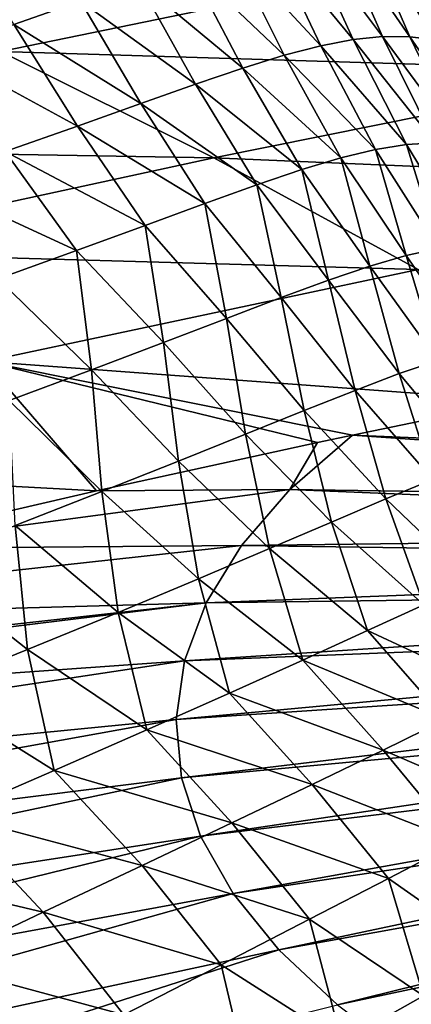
# Model space of a CAD drawing. Header units: metres. Extents: x -90 to 304, y -90 to 74.
# Tile 365 of 570: x 223.36 to 226.14, y 21.4 to 28.39. Entities that reach past the tile are written whole.
import ezdxf

# ---------------------------------------------------------------- set-up
doc = ezdxf.new("R2010")
doc.units = ezdxf.units.M
doc.layers.add('solid_21662050_350', color=7, linetype='CONTINUOUS')

msp = doc.modelspace()

# ---------------------------------------------------------------- linework, layer by layer
at = {"layer": 'solid_21662050_350'}
for points in [[(222.896423, 29.090549, 107.110992), (223.790024, 28.52146, 104.320755), (223.318604, 28.35771, 106.922256)], [(225.134354, 28.966846, 91.995552), (225.373947, 29.021746, 88.425949), (225.726227, 28.250465, 88.349785)], [(225.373947, 29.021746, 88.425949), (225.589188, 29.054291, 84.670433), (225.934662, 28.271284, 84.618454)], [(225.373947, 29.021746, 88.425949), (225.934662, 28.271284, 84.618454), (225.726227, 28.250465, 88.349785)], [(225.589188, 29.054291, 84.670433), (225.786865, 29.065079, 80.737076), (226.128311, 28.269873, 80.706001)], [(225.589188, 29.054291, 84.670433), (226.128311, 28.269873, 80.706001), (225.934662, 28.271284, 84.618454)], [(225.786865, 29.065079, 80.737076), (226.31366, 28.247225, 76.61779), (226.128311, 28.269873, 80.706001)], [(225.786865, 29.065079, 80.737076), (225.97345, 29.054918, 76.633217), (226.31366, 28.247225, 76.61779)], [(225.97345, 29.054918, 76.633217), (226.492462, 28.207836, 72.349709), (226.31366, 28.247225, 76.61779)], [(225.97345, 29.054918, 76.633217), (226.151352, 29.027792, 72.355286), (226.492462, 28.207836, 72.349709)], [(224.863617, 28.889002, 95.371208), (225.134354, 28.966846, 91.995552), (225.496231, 28.206656, 91.893997)], [(225.134354, 28.966846, 91.995552), (225.726227, 28.250465, 88.349785), (225.496231, 28.206656, 91.893997)], [(221.672211, 28.867579, 166.15329), (223.224304, 28.164646, 169.817566), (226.281982, 28.795689, 168.624405)], [(224.554581, 28.788166, 98.548691), (224.863617, 28.889002, 95.371208), (225.237869, 28.139093, 95.245132)], [(224.863617, 28.889002, 95.371208), (225.496231, 28.206656, 91.893997), (225.237869, 28.139093, 95.245132)], [(226.281982, 28.795689, 168.624405), (223.224304, 28.164646, 169.817566), (227.795197, 28.026539, 172.162613)], [(224.199371, 28.665298, 101.530724), (224.554581, 28.788166, 98.548691), (224.94397, 28.047546, 98.400665)], [(224.554581, 28.788166, 98.548691), (225.237869, 28.139093, 95.245132), (224.94397, 28.047546, 98.400665)], [(223.790024, 28.52146, 104.320755), (224.199371, 28.665298, 101.530724), (224.606735, 27.932718, 101.364349)], [(224.199371, 28.665298, 101.530724), (224.94397, 28.047546, 98.400665), (224.606735, 27.932718, 101.364349)], [(223.318604, 28.35771, 106.922256), (223.790024, 28.52146, 104.320755), (224.218216, 27.795416, 104.140579)], [(223.790024, 28.52146, 104.320755), (224.606735, 27.932718, 101.364349), (224.218216, 27.795416, 104.140579)], [(222.777573, 28.175121, 109.340775), (223.318604, 28.35771, 106.922256), (223.770538, 27.63645, 106.733765)], [(223.318604, 28.35771, 106.922256), (224.218216, 27.795416, 104.140579), (223.770538, 27.63645, 106.733765)], [(225.496231, 28.206656, 91.893997), (225.726227, 28.250465, 88.349785), (226.106689, 27.506329, 88.274399)], [(225.726227, 28.250465, 88.349785), (225.934662, 28.271284, 84.618454), (226.308182, 27.51811, 84.567314)], [(225.726227, 28.250465, 88.349785), (226.308182, 27.51811, 84.567314), (226.106689, 27.506329, 88.274399)], [(225.934662, 28.271284, 84.618454), (226.497543, 27.507263, 80.675858), (226.308182, 27.51811, 84.567314)], [(225.934662, 28.271284, 84.618454), (226.128311, 28.269873, 80.706001), (226.497543, 27.507263, 80.675858)], [(226.128311, 28.269873, 80.706001), (226.681229, 27.474916, 76.603386), (226.497543, 27.507263, 80.675858)], [(226.128311, 28.269873, 80.706001), (226.31366, 28.247225, 76.61779), (226.681229, 27.474916, 76.603386)], [(223.224304, 28.164646, 169.817566), (220.15686, 27.489943, 170.930542), (224.738449, 27.41033, 173.374863)], [(222.777573, 28.175121, 109.340775), (223.770538, 27.63645, 106.733765), (223.25618, 27.456629, 109.150253)], [(223.224304, 28.164646, 169.817566), (224.738449, 27.41033, 173.374863), (227.795197, 28.026539, 172.162613)], [(225.237869, 28.139093, 95.245132), (225.496231, 28.206656, 91.893997), (225.886322, 27.471043, 91.793213)], [(225.496231, 28.206656, 91.893997), (226.106689, 27.506329, 88.274399), (225.886322, 27.471043, 91.793213)], [(224.94397, 28.047546, 98.400665), (225.237869, 28.139093, 95.245132), (225.640274, 27.411377, 95.119888)], [(225.237869, 28.139093, 95.245132), (225.886322, 27.471043, 91.793213), (225.640274, 27.411377, 95.119888)], [(224.606735, 27.932718, 101.364349), (224.94397, 28.047546, 98.400665), (225.36142, 27.326946, 98.253601)], [(227.795197, 28.026539, 172.162613), (224.738449, 27.41033, 173.374863), (229.256836, 27.219496, 175.558807)], [(224.94397, 28.047546, 98.400665), (225.640274, 27.411377, 95.119888), (225.36142, 27.326946, 98.253601)], [(224.218216, 27.795416, 104.140579), (224.606735, 27.932718, 101.364349), (225.041992, 27.21826, 101.199104)], [(224.606735, 27.932718, 101.364349), (225.36142, 27.326946, 98.253601), (225.041992, 27.21826, 101.199104)], [(223.770538, 27.63645, 106.733765), (224.218216, 27.795416, 104.140579), (224.674164, 27.085913, 103.961731)], [(224.218216, 27.795416, 104.140579), (225.041992, 27.21826, 101.199104), (224.674164, 27.085913, 103.961731)], [(223.25618, 27.456629, 109.150253), (223.770538, 27.63645, 106.733765), (224.250092, 26.930508, 106.546829)], [(223.770538, 27.63645, 106.733765), (224.674164, 27.085913, 103.961731), (224.250092, 26.930508, 106.546829)], [(220.15686, 27.489943, 170.930542), (221.669052, 26.746948, 174.5), (224.738449, 27.41033, 173.374863)], [(225.640274, 27.411377, 95.119888), (225.886322, 27.471043, 91.793213), (226.103134, 26.716919, 94.557091)], [(225.886322, 27.471043, 91.793213), (226.106689, 27.506329, 88.274399), (226.331879, 26.766836, 91.255966)], [(225.886322, 27.471043, 91.793213), (226.331879, 26.766836, 91.255966), (226.103134, 26.716919, 94.557091)], [(226.106689, 27.506329, 88.274399), (226.308182, 27.51811, 84.567314), (226.538757, 26.792431, 87.766937)], [(226.106689, 27.506329, 88.274399), (226.538757, 26.792431, 87.766937), (226.331879, 26.766836, 91.255966)], [(224.738449, 27.41033, 173.374863), (221.669052, 26.746948, 174.5), (226.188004, 26.619478, 176.756989)], [(222.66864, 27.256769, 111.401337), (223.25618, 27.456629, 109.150253), (223.762329, 26.752636, 108.961494)], [(223.25618, 27.456629, 109.150253), (224.250092, 26.930508, 106.546829), (223.762329, 26.752636, 108.961494)], [(224.738449, 27.41033, 173.374863), (226.188004, 26.619478, 176.756989), (229.256836, 27.219496, 175.558807)], [(225.36142, 27.326946, 98.253601), (225.640274, 27.411377, 95.119888), (225.845703, 26.642071, 97.670479)], [(225.640274, 27.411377, 95.119888), (226.103134, 26.716919, 94.557091), (225.845703, 26.642071, 97.670479)], [(225.041992, 27.21826, 101.199104), (225.36142, 27.326946, 98.253601), (225.55217, 26.542555, 100.601379)], [(225.36142, 27.326946, 98.253601), (225.845703, 26.642071, 97.670479), (225.55217, 26.542555, 100.601379)], [(222.66864, 27.256769, 111.401337), (223.762329, 26.752636, 108.961494), (223.204391, 26.552881, 111.217339)], [(224.674164, 27.085913, 103.961731), (225.041992, 27.21826, 101.199104), (225.214981, 26.418777, 103.355911)], [(225.041992, 27.21826, 101.199104), (225.55217, 26.542555, 100.601379), (225.214981, 26.418777, 103.355911)], [(224.250092, 26.930508, 106.546829), (224.674164, 27.085913, 103.961731), (224.826614, 26.271149, 105.940163)], [(224.674164, 27.085913, 103.961731), (225.214981, 26.418777, 103.355911), (224.826614, 26.271149, 105.940163)], [(223.762329, 26.752636, 108.961494), (224.250092, 26.930508, 106.546829), (224.379745, 26.100069, 108.361198)], [(224.250092, 26.930508, 106.546829), (224.826614, 26.271149, 105.940163), (224.379745, 26.100069, 108.361198)], [(226.103134, 26.716919, 94.557091), (226.331879, 26.766836, 91.255966), (226.569778, 26.042603, 94.25708)], [(221.669052, 26.746948, 174.5), (223.112793, 25.964869, 177.881927), (226.188004, 26.619478, 176.756989)], [(223.204391, 26.552881, 111.217339), (223.762329, 26.752636, 108.961494), (223.867996, 25.905903, 110.63018)], [(223.762329, 26.752636, 108.961494), (224.379745, 26.100069, 108.361198), (223.867996, 25.905903, 110.63018)], [(225.845703, 26.642071, 97.670479), (226.103134, 26.716919, 94.557091), (226.328522, 25.973612, 97.349319)], [(226.103134, 26.716919, 94.557091), (226.569778, 26.042603, 94.25708), (226.328522, 25.973612, 97.349319)], [(225.55217, 26.542555, 100.601379), (225.845703, 26.642071, 97.670479), (226.054474, 25.879585, 100.263359)], [(225.845703, 26.642071, 97.670479), (226.328522, 25.973612, 97.349319), (226.054474, 25.879585, 100.263359)], [(226.188004, 26.619478, 176.756989), (223.112793, 25.964869, 177.881927), (226.900131, 25.687525, 180.095444)], [(223.204391, 26.552881, 111.217339), (223.867996, 25.905903, 110.63018), (223.285233, 25.689011, 112.759338)], [(225.214981, 26.418777, 103.355911), (225.55217, 26.542555, 100.601379), (225.740341, 25.760761, 103.006081)], [(225.55217, 26.542555, 100.601379), (226.054474, 25.879585, 100.263359), (225.740341, 25.760761, 103.006081)], [(224.826614, 26.271149, 105.940163), (225.214981, 26.418777, 103.355911), (225.37883, 25.617386, 105.584389)], [(225.214981, 26.418777, 103.355911), (225.740341, 25.760761, 103.006081), (225.37883, 25.617386, 105.584389)], [(224.379745, 26.100069, 108.361198), (224.826614, 26.271149, 105.940163), (224.962799, 25.449686, 108.005859)], [(224.826614, 26.271149, 105.940163), (225.37883, 25.617386, 105.584389), (224.962799, 25.449686, 108.005859)], [(223.867996, 25.905903, 110.63018), (224.379745, 26.100069, 108.361198), (224.485977, 25.257841, 110.281601)], [(224.379745, 26.100069, 108.361198), (224.962799, 25.449686, 108.005859), (224.485977, 25.257841, 110.281601)], [(223.112793, 25.964869, 177.881927), (220.035995, 25.25658, 178.935913), (223.904892, 25.04693, 181.16777)], [(223.112793, 25.964869, 177.881927), (225.722458, 25.443419, 180.519882), (226.900131, 25.687525, 180.095444)], [(223.112793, 25.964869, 177.881927), (225.472946, 25.390423, 180.609299), (225.722458, 25.443419, 180.519882)], [(223.112793, 25.964869, 177.881927), (223.904892, 25.04693, 181.16777), (225.472946, 25.390423, 180.609299)], [(226.054474, 25.879585, 100.263359), (226.328522, 25.973612, 97.349319), (226.584335, 25.243338, 99.876846)], [(223.285233, 25.689011, 112.759338), (223.867996, 25.905903, 110.63018), (223.942413, 25.042015, 112.423889)], [(223.867996, 25.905903, 110.63018), (224.485977, 25.257841, 110.281601), (223.942413, 25.042015, 112.423889)], [(225.740341, 25.760761, 103.006081), (226.054474, 25.879585, 100.263359), (226.293228, 25.129276, 102.608063)], [(226.054474, 25.879585, 100.263359), (226.584335, 25.243338, 99.876846), (226.293228, 25.129276, 102.608063)], [(225.37883, 25.617386, 105.584389), (225.740341, 25.760761, 103.006081), (225.958725, 24.990227, 105.180641)], [(225.740341, 25.760761, 103.006081), (226.293228, 25.129276, 102.608063), (225.958725, 24.990227, 105.180641)], [(223.285233, 25.689011, 112.759338), (223.942413, 25.042015, 112.423889), (223.326111, 24.802364, 114.445015)], [(233.096497, 25.133276, 183.131775), (226.900131, 25.687525, 180.095444), (225.722458, 25.443419, 180.519882)], [(224.962799, 25.449686, 108.005859), (225.37883, 25.617386, 105.584389), (225.573959, 24.826271, 107.602631)], [(225.37883, 25.617386, 105.584389), (225.958725, 24.990227, 105.180641), (225.573959, 24.826271, 107.602631)], [(224.485977, 25.257841, 110.281601), (224.962799, 25.449686, 108.005859), (225.132828, 24.637415, 109.885025)], [(224.962799, 25.449686, 108.005859), (225.573959, 24.826271, 107.602631), (225.132828, 24.637415, 109.885025)], [(225.277405, 25.057224, 181.588913), (225.722458, 25.443419, 180.519882), (225.472946, 25.390423, 180.609299)], [(232.841797, 24.946127, 183.651596), (225.722458, 25.443419, 180.519882), (225.277405, 25.057224, 181.588913)], [(232.841797, 24.946127, 183.651596), (233.096497, 25.133276, 183.131775), (225.722458, 25.443419, 180.519882)], [(225.277405, 25.057224, 181.588913), (225.472946, 25.390423, 180.609299), (223.904892, 25.04693, 181.16777)], [(220.035995, 25.25658, 178.935913), (222.125031, 24.635384, 181.793762), (223.904892, 25.04693, 181.16777)], [(223.942413, 25.042015, 112.423889), (224.485977, 25.257841, 110.281601), (224.629593, 24.423641, 112.040062)], [(224.485977, 25.257841, 110.281601), (225.132828, 24.637415, 109.885025), (224.629593, 24.423641, 112.040062)], [(225.958725, 24.990227, 105.180641), (226.293228, 25.129276, 102.608063), (226.579605, 24.397415, 104.615921)], [(225.277405, 25.057224, 181.588913), (223.904892, 25.04693, 181.16777), (222.125031, 24.635384, 181.793762)], [(224.933395, 24.658699, 182.695862), (225.277405, 25.057224, 181.588913), (222.125031, 24.635384, 181.793762)], [(223.326111, 24.802364, 114.445015), (223.942413, 25.042015, 112.423889), (224.058502, 24.184923, 114.079987)], [(223.942413, 25.042015, 112.423889), (224.629593, 24.423641, 112.040062), (224.058502, 24.184923, 114.079987)], [(232.631241, 24.752787, 184.188629), (225.277405, 25.057224, 181.588913), (224.933395, 24.658699, 182.695862)], [(232.631241, 24.752787, 184.188629), (232.841797, 24.946127, 183.651596), (225.277405, 25.057224, 181.588913)], [(225.573959, 24.826271, 107.602631), (225.958725, 24.990227, 105.180641), (226.229202, 24.239105, 107.039436)], [(225.958725, 24.990227, 105.180641), (226.579605, 24.397415, 104.615921), (226.229202, 24.239105, 107.039436)], [(225.132828, 24.637415, 109.885025), (225.573959, 24.826271, 107.602631), (225.827606, 24.055557, 109.329247)], [(225.573959, 24.826271, 107.602631), (226.229202, 24.239105, 107.039436), (225.827606, 24.055557, 109.329247)], [(222.631683, 24.538891, 116.35762), (223.326111, 24.802364, 114.445015), (223.414108, 23.92115, 116.01725)], [(223.326111, 24.802364, 114.445015), (224.058502, 24.184923, 114.079987), (223.414108, 23.92115, 116.01725)], [(232.466095, 24.554447, 184.739532), (232.631241, 24.752787, 184.188629), (224.933395, 24.658699, 182.695862)], [(224.933395, 24.658699, 182.695862), (222.125031, 24.635384, 181.793762), (220.032166, 24.121723, 182.519592)], [(224.683243, 24.252226, 183.82489), (224.933395, 24.658699, 182.695862), (220.032166, 24.121723, 182.519592)], [(224.629593, 24.423641, 112.040062), (225.132828, 24.637415, 109.885025), (225.369354, 23.846581, 111.497383)], [(232.466095, 24.554447, 184.739532), (224.933395, 24.658699, 182.695862), (224.683243, 24.252226, 183.82489)], [(225.132828, 24.637415, 109.885025), (225.827606, 24.055557, 109.329247), (225.369354, 23.846581, 111.497383)], [(222.631683, 24.538891, 116.35762), (223.414108, 23.92115, 116.01725), (222.695038, 23.630932, 117.867134)], [(232.347412, 24.352329, 185.300934), (232.466095, 24.554447, 184.739532), (224.683243, 24.252226, 183.82489)], [(224.058502, 24.184923, 114.079987), (224.629593, 24.423641, 112.040062), (224.84903, 23.611994, 113.555923)], [(224.629593, 24.423641, 112.040062), (225.369354, 23.846581, 111.497383), (224.84903, 23.611994, 113.555923)], [(232.347412, 24.352329, 185.300934), (224.683243, 24.252226, 183.82489), (224.528519, 23.840334, 184.968964)], [(232.275909, 24.14768, 185.86937), (232.347412, 24.352329, 185.300934), (224.528519, 23.840334, 184.968964)], [(224.683243, 24.252226, 183.82489), (217.466492, 23.448236, 183.393311), (216.932816, 23.301943, 183.573151)], [(224.528519, 23.840334, 184.968964), (224.683243, 24.252226, 183.82489), (216.932816, 23.301943, 183.573151)], [(224.683243, 24.252226, 183.82489), (220.032166, 24.121723, 182.519592), (217.466492, 23.448236, 183.393311)], [(223.414108, 23.92115, 116.01725), (224.058502, 24.184923, 114.079987), (224.261292, 23.351578, 115.516983)], [(224.058502, 24.184923, 114.079987), (224.84903, 23.611994, 113.555923), (224.261292, 23.351578, 115.516983)], [(225.827606, 24.055557, 109.329247), (226.229202, 24.239105, 107.039436), (226.77243, 23.615753, 107.319832)], [(232.275909, 24.14768, 185.86937), (224.528519, 23.840334, 184.968964), (224.470154, 23.425592, 186.120941)], [(232.252029, 23.941763, 186.44133), (232.275909, 24.14768, 185.86937), (224.470154, 23.425592, 186.120941)], [(225.369354, 23.846581, 111.497383), (225.827606, 24.055557, 109.329247), (226.38356, 23.424944, 109.607857)], [(225.827606, 24.055557, 109.329247), (226.77243, 23.615753, 107.319832), (226.38356, 23.424944, 109.607857)], [(222.695038, 23.630932, 117.867134), (223.414108, 23.92115, 116.01725), (223.603607, 23.064171, 117.394646)], [(223.414108, 23.92115, 116.01725), (224.261292, 23.351578, 115.516983), (223.603607, 23.064171, 117.394646)], [(232.252029, 23.941763, 186.44133), (224.470154, 23.425592, 186.120941), (224.508545, 23.010584, 187.273682)], [(232.275909, 23.735844, 187.01329), (232.252029, 23.941763, 186.44133), (224.508545, 23.010584, 187.273682)], [(224.528519, 23.840334, 184.968964), (216.932816, 23.301943, 183.573151), (216.736313, 22.665174, 185.309174)], [(224.470154, 23.425592, 186.120941), (224.528519, 23.840334, 184.968964), (216.736313, 22.665174, 185.309174)], [(224.84903, 23.611994, 113.555923), (225.369354, 23.846581, 111.497383), (225.939758, 23.207479, 111.780327)], [(225.369354, 23.846581, 111.497383), (226.38356, 23.424944, 109.607857), (225.939758, 23.207479, 111.780327)], [(232.275909, 23.735844, 187.01329), (224.508545, 23.010584, 187.273682), (224.643433, 22.597893, 188.419968)], [(232.347412, 23.531195, 187.581726), (232.275909, 23.735844, 187.01329), (224.643433, 22.597893, 188.419968)], [(222.695038, 23.630932, 117.867134), (223.603607, 23.064171, 117.394646), (222.876755, 22.74749, 119.205299)], [(224.261292, 23.351578, 115.516983), (224.84903, 23.611994, 113.555923), (225.435715, 22.963015, 113.849693)], [(224.84903, 23.611994, 113.555923), (225.939758, 23.207479, 111.780327), (225.435715, 22.963015, 113.849693)], [(232.347412, 23.531195, 187.581726), (224.643433, 22.597893, 188.419968), (224.873993, 22.190092, 189.552689)], [(232.466095, 23.329077, 188.143127), (232.347412, 23.531195, 187.581726), (224.873993, 22.190092, 189.552689)], [(224.470154, 23.425592, 186.120941), (216.736313, 22.665174, 185.309174), (216.760025, 22.03553, 187.05809)], [(224.508545, 23.010584, 187.273682), (224.470154, 23.425592, 186.120941), (216.760025, 22.03553, 187.05809)], [(225.939758, 23.207479, 111.780327), (226.38356, 23.424944, 109.607857), (226.91507, 22.789717, 110.201256)], [(223.603607, 23.064171, 117.394646), (224.261292, 23.351578, 115.516983), (224.866348, 22.691097, 115.828606)], [(224.261292, 23.351578, 115.516983), (225.435715, 22.963015, 113.849693), (224.866348, 22.691097, 115.828606)], [(232.466095, 23.329077, 188.143127), (224.873993, 22.190092, 189.552689), (225.198776, 21.789719, 190.664764)], [(232.631241, 23.130737, 188.694046), (232.466095, 23.329077, 188.143127), (225.198776, 21.789719, 190.664764)], [(225.435715, 22.963015, 113.849693), (225.939758, 23.207479, 111.780327), (226.476685, 22.557911, 112.379074)], [(225.939758, 23.207479, 111.780327), (226.91507, 22.789717, 110.201256), (226.476685, 22.557911, 112.379074)], [(232.631241, 23.130737, 188.694046), (225.198776, 21.789719, 190.664764), (225.615753, 21.399271, 191.749268)], [(232.841797, 22.937397, 189.231064), (232.631241, 23.130737, 188.694046), (225.615753, 21.399271, 191.749268)], [(222.876755, 22.74749, 119.205299), (223.603607, 23.064171, 117.394646), (224.229904, 22.390064, 117.731979)], [(223.603607, 23.064171, 117.394646), (224.866348, 22.691097, 115.828606), (224.229904, 22.390064, 117.731979)], [(224.508545, 23.010584, 187.273682), (216.760025, 22.03553, 187.05809), (216.932022, 21.408533, 188.799637)], [(224.643433, 22.597893, 188.419968), (224.508545, 23.010584, 187.273682), (216.932022, 21.408533, 188.799637)], [(224.866348, 22.691097, 115.828606), (225.435715, 22.963015, 113.849693), (225.978775, 22.297377, 114.461037)], [(225.435715, 22.963015, 113.849693), (226.476685, 22.557911, 112.379074), (225.978775, 22.297377, 114.461037)], [(232.841797, 22.937397, 189.231064), (225.615753, 21.399271, 191.749268), (226.122345, 21.021177, 192.799469)], [(233.096497, 22.75025, 189.750885), (232.841797, 22.937397, 189.231064), (226.122345, 21.021177, 192.799469)], [(222.081726, 22.399189, 120.965454), (222.876755, 22.74749, 119.205299), (223.526779, 22.057447, 119.576263)], [(222.876755, 22.74749, 119.205299), (224.229904, 22.390064, 117.731979), (223.526779, 22.057447, 119.576263)], [(233.096497, 22.75025, 189.750885), (226.122345, 21.021177, 192.799469), (226.715378, 20.657795, 193.808807)], [(224.229904, 22.390064, 117.731979), (224.866348, 22.691097, 115.828606), (225.416992, 22.00721, 116.460854)], [(224.866348, 22.691097, 115.828606), (225.978775, 22.297377, 114.461037), (225.416992, 22.00721, 116.460854)], [(224.643433, 22.597893, 188.419968), (216.932022, 21.408533, 188.799637), (217.251205, 20.788187, 190.52272)], [(224.873993, 22.190092, 189.552689), (224.643433, 22.597893, 188.419968), (217.251205, 20.788187, 190.52272)], [(225.978775, 22.297377, 114.461037), (226.476685, 22.557911, 112.379074), (226.746109, 21.756901, 114.339836)], [(222.081726, 22.399189, 120.965454), (223.526779, 22.057447, 119.576263), (222.757446, 21.690769, 121.37793)], [(223.526779, 22.057447, 119.576263), (224.229904, 22.390064, 117.731979), (224.790482, 21.685083, 118.394653)], [(224.229904, 22.390064, 117.731979), (225.416992, 22.00721, 116.460854), (224.790482, 21.685083, 118.394653)], [(225.416992, 22.00721, 116.460854), (225.978775, 22.297377, 114.461037), (226.226135, 21.463705, 116.361191)], [(225.978775, 22.297377, 114.461037), (226.746109, 21.756901, 114.339836), (226.226135, 21.463705, 116.361191)], [(224.873993, 22.190092, 189.552689), (217.251205, 20.788187, 190.52272), (217.71553, 20.178452, 192.216324)], [(225.198776, 21.789719, 190.664764), (224.873993, 22.190092, 189.552689), (217.71553, 20.178452, 192.216324)], [(222.757446, 21.690769, 121.37793), (223.526779, 22.057447, 119.576263), (224.099228, 21.328339, 120.279106)], [(223.526779, 22.057447, 119.576263), (224.790482, 21.685083, 118.394653), (224.099228, 21.328339, 120.279106)], [(224.790482, 21.685083, 118.394653), (225.416992, 22.00721, 116.460854), (225.64595, 21.13773, 118.321465)], [(225.416992, 22.00721, 116.460854), (226.226135, 21.463705, 116.361191), (225.64595, 21.13773, 118.321465)], [(225.198776, 21.789719, 190.664764), (217.71553, 20.178452, 192.216324), (218.322052, 19.583212, 193.869659)], [(225.615753, 21.399271, 191.749268), (225.198776, 21.789719, 190.664764), (218.322052, 19.583212, 193.869659)], [(222.757446, 21.690769, 121.37793), (224.099228, 21.328339, 120.279106), (223.34317, 20.934319, 122.130913)], [(224.099228, 21.328339, 120.279106), (224.790482, 21.685083, 118.394653), (225.005035, 20.776258, 120.236794)], [(224.790482, 21.685083, 118.394653), (225.64595, 21.13773, 118.321465), (225.005035, 20.776258, 120.236794)], [(225.64595, 21.13773, 118.321465), (226.226135, 21.463705, 116.361191), (226.524048, 20.620712, 118.25267)]]:
    msp.add_3dface(points, dxfattribs=at)

doc.saveas('drawing.dxf')
